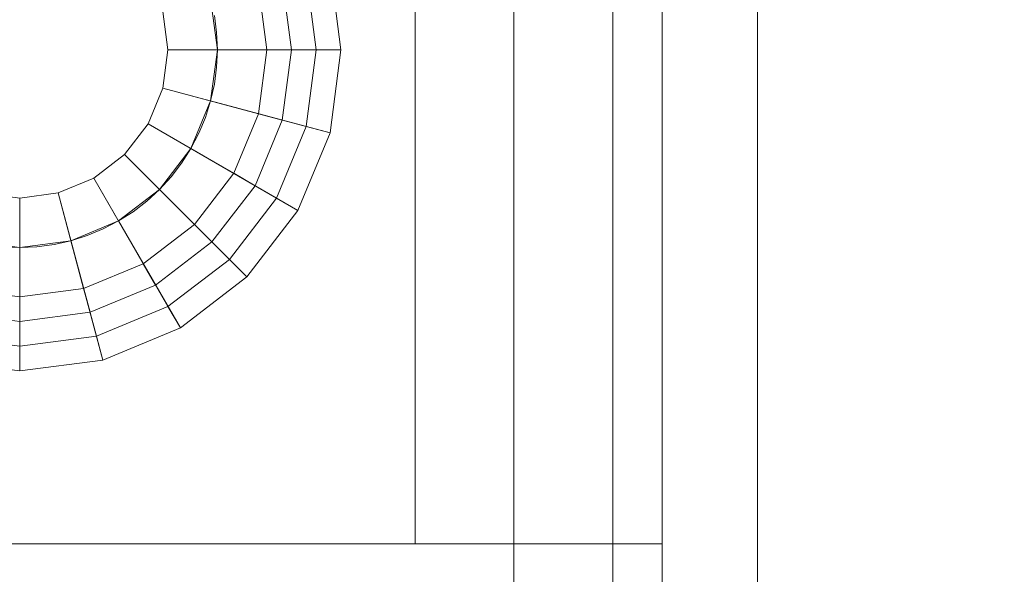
# Model space of a CAD drawing. Header units: inches. Extents: x -412 to -304, y -62 to 18.
# Tile 498 of 656: x -356.36 to -355.576, y -12.22 to -11.779. Entities that reach past the tile are written whole.
import ezdxf

# ---------------------------------------------------------------- set-up
doc = ezdxf.new("R2010")
doc.units = ezdxf.units.IN
doc.header["$LTSCALE"] = 32
doc.header["$MEASUREMENT"] = 0
doc.linetypes.add('Dash Style-1', pattern=[0.083328, 0.041656, -0.041672])
for name, color, linetype, lineweight in [('Black', 7, 'Continuous', 18), ('DashLineFill', 7, 'Dash Style-1', 13), ('Drawing', 7, 'Continuous', 18), ('Metal_HtAdjMech', 7, 'Continuous', 18), ('None', 7, 'Continuous', 18), ('SolidLine', 7, 'Continuous', 15), ('Wood_1-H', 7, 'Continuous', 13)]:
    doc.layers.add(name, color=color, linetype=linetype, lineweight=lineweight)

# ---------------------------------------------------------------- blocks, each defined once
blk = doc.blocks.new('Group-20')
at = {"layer": 'Black'}
for points in [[(-34.54794, 16.53613, 28.9791), (34.54794, 16.53613, 28.9791), (34.54794, -16.53613, 28.9791), (-34.54794, -16.53613, 28.9791)], [(-34.54794, 16.53613, 27.70079), (34.54794, 16.53613, 27.70079), (34.54794, -16.53613, 27.70079), (-34.54794, -16.53613, 27.70079)]]:
    blk.add_3dface(points, dxfattribs=at)
at = {"layer": 'Wood_1-H'}
for points in [[(-35.96494, 17.95313, 28.99879), (35.96494, 17.95313, 28.99879), (35.96494, -17.95313, 28.99879), (-35.96494, -17.95313, 28.99879)], [(-35.96494, 17.95313, 28.9791), (35.96494, 17.95313, 28.9791), (35.96494, -17.95313, 28.9791), (-35.96494, -17.95313, 28.9791)]]:
    blk.add_3dface(points, dxfattribs=at)
blk = doc.blocks.new('MpHtAdjTrough-1095 (3D)')
at = {"layer": 'Black'}
for points in [[(-17.3622, -4.05467, -1.5537), (17.3622, -4.05467, -1.5537), (17.3622, 2.5995, -3.97562), (-17.3622, 2.5995, -3.97562)], [(-17.3622, 2.59168, -4.03646), (17.3622, 2.59168, -4.03646), (17.3622, -4.07513, -1.60994), (-17.3622, -4.07513, -1.60994)]]:
    blk.add_3dface(points, dxfattribs=at)
blk = doc.blocks.new('MPHtAdjCenterBar (3D)')
at = {"layer": 'Metal_HtAdjMech'}
for points in [[(-17.61811, 2.81215, -1.55512), (17.61811, 2.81215, -1.55512), (17.61811, 2.30034, -1.55512), (-17.61811, 2.30034, -1.55512)], [(-17.61811, 2.30034, -1.39764), (17.61811, 2.30034, -1.39764), (17.61811, 2.81215, -1.39764), (-17.61811, 2.81215, -1.39764)], [(-12.22441, 2.30034, -0.15748), (-12.22441, 2.81215, -0.15748), (-17.61811, 2.81215, -0.15748), (-17.61811, 2.30034, -0.15748)], [(-12.22441, 2.81215, -0.31496), (-12.22441, 2.30034, -0.31496), (-17.61811, 2.30034, -0.31496), (-17.61811, 2.81215, -0.31496)], [(-17.61811, 2.30034, -1.55512), (17.61811, 2.30034, -1.55512), (17.61811, 2.30034, -1.39764), (-17.61811, 2.30034, -1.39764)], [(-12.22441, 2.30034, -0.31496), (-12.22441, 2.30034, -0.15748), (-17.61811, 2.30034, -0.15748), (-17.61811, 2.30034, -0.31496)]]:
    blk.add_3dface(points, dxfattribs=at)
blk = doc.blocks.new('TEK04-FrameB (3D)')
at = {"layer": 'Black'}
for points in [[(9.24479, -0.63864, 11.61417), (9.31102, -0.62992, 11.61417), (9.31102, -0.72835, 11.61417), (9.27026, -0.73371, 11.61417)], [(9.24479, -0.63864, 11.67323), (9.31102, -0.62992, 11.67323), (9.31102, -0.62992, 11.61417), (9.24479, -0.63864, 11.61417)], [(9.24989, -0.65766, 11.69291), (9.31102, -0.64961, 11.69291), (9.31102, -0.62992, 11.67323), (9.24479, -0.63864, 11.67323)], [(9.31102, -0.62992, 11.61417), (9.37726, -0.63864, 11.61417), (9.35178, -0.73371, 11.61417), (9.31102, -0.72835, 11.61417)], [(9.31102, -0.62992, 11.67323), (9.37726, -0.63864, 11.67323), (9.37726, -0.63864, 11.61417), (9.31102, -0.62992, 11.61417)], [(9.31102, -0.64961, 11.69291), (9.37216, -0.65766, 11.69291), (9.37726, -0.63864, 11.67323), (9.31102, -0.62992, 11.67323)], [(9.37726, -0.63864, 11.61417), (9.43898, -0.66421, 11.61417), (9.38976, -0.74944, 11.61417), (9.35178, -0.73371, 11.61417)], [(9.37216, -0.65766, 11.69291), (9.42913, -0.68125, 11.69291), (9.43898, -0.66421, 11.67323), (9.37726, -0.63864, 11.67323)], [(9.37726, -0.63864, 11.67323), (9.43898, -0.66421, 11.67323), (9.43898, -0.66421, 11.61417), (9.37726, -0.63864, 11.61417)], [(9.28045, -0.77174, 11.69291), (9.31102, -0.76772, 11.69291), (9.31102, -0.64961, 11.69291), (9.24989, -0.65766, 11.69291)], [(9.31102, -0.76772, 11.69291), (9.34159, -0.77174, 11.69291), (9.37216, -0.65766, 11.69291), (9.31102, -0.64961, 11.69291)], [(9.34159, -0.77174, 11.69291), (9.37008, -0.78354, 11.69291), (9.42913, -0.68125, 11.69291), (9.37216, -0.65766, 11.69291)], [(9.43898, -0.66421, 11.61417), (9.49198, -0.70487, 11.61417), (9.42238, -0.77447, 11.61417), (9.38976, -0.74944, 11.61417)], [(9.42913, -0.68125, 11.69291), (9.47806, -0.71879, 11.69291), (9.49198, -0.70487, 11.67323), (9.43898, -0.66421, 11.67323)], [(9.43898, -0.66421, 11.67323), (9.49198, -0.70487, 11.67323), (9.49198, -0.70487, 11.61417), (9.43898, -0.66421, 11.61417)], [(9.25498, -0.67667, 11.47638), (9.31102, -0.66929, 11.47638), (9.31102, -0.68898, 11.45669), (9.26007, -0.69568, 11.45669)], [(9.25498, -0.67667, 11.53543), (9.31102, -0.66929, 11.53543), (9.31102, -0.66929, 11.47638), (9.25498, -0.67667, 11.47638)], [(9.27026, -0.73371, 11.53543), (9.31102, -0.72835, 11.53543), (9.31102, -0.66929, 11.53543), (9.25498, -0.67667, 11.53543)], [(9.31102, -0.66929, 11.47638), (9.36707, -0.67667, 11.47638), (9.36197, -0.69568, 11.45669), (9.31102, -0.68898, 11.45669)], [(9.31102, -0.66929, 11.53543), (9.36707, -0.67667, 11.53543), (9.36707, -0.67667, 11.47638), (9.31102, -0.66929, 11.47638)], [(9.31102, -0.72835, 11.53543), (9.35178, -0.73371, 11.53543), (9.36707, -0.67667, 11.53543), (9.31102, -0.66929, 11.53543)], [(9.35178, -0.73371, 11.53543), (9.38976, -0.74944, 11.53543), (9.41929, -0.6983, 11.53543), (9.36707, -0.67667, 11.53543)], [(9.36707, -0.67667, 11.47638), (9.41929, -0.6983, 11.47638), (9.40945, -0.71535, 11.45669), (9.36197, -0.69568, 11.45669)], [(9.36707, -0.67667, 11.53543), (9.41929, -0.6983, 11.53543), (9.41929, -0.6983, 11.47638), (9.36707, -0.67667, 11.47638)], [(9.37008, -0.78354, 11.69291), (9.39454, -0.80231, 11.69291), (9.47806, -0.71879, 11.69291), (9.42913, -0.68125, 11.69291)], [(9.26007, -0.69568, 11.45669), (9.31102, -0.68898, 11.45669), (9.31102, -0.76772, 11.45669), (9.28045, -0.77174, 11.45669)], [(9.31102, -0.68898, 11.45669), (9.36197, -0.69568, 11.45669), (9.34159, -0.77174, 11.45669), (9.31102, -0.76772, 11.45669)], [(9.36197, -0.69568, 11.45669), (9.40945, -0.71535, 11.45669), (9.37008, -0.78354, 11.45669), (9.34159, -0.77174, 11.45669)], [(9.38976, -0.74944, 11.53543), (9.42238, -0.77447, 11.53543), (9.46414, -0.73271, 11.53543), (9.41929, -0.6983, 11.53543)], [(9.41929, -0.6983, 11.47638), (9.46414, -0.73271, 11.47638), (9.45022, -0.74663, 11.45669), (9.40945, -0.71535, 11.45669)], [(9.41929, -0.6983, 11.53543), (9.46414, -0.73271, 11.53543), (9.46414, -0.73271, 11.47638), (9.41929, -0.6983, 11.47638)], [(9.49198, -0.70487, 11.61417), (9.53264, -0.75787, 11.61417), (9.44741, -0.80709, 11.61417), (9.42238, -0.77447, 11.61417)], [(9.47806, -0.71879, 11.69291), (9.5156, -0.76772, 11.69291), (9.53264, -0.75787, 11.67323), (9.49198, -0.70487, 11.67323)], [(9.49198, -0.70487, 11.67323), (9.53264, -0.75787, 11.67323), (9.53264, -0.75787, 11.61417), (9.49198, -0.70487, 11.61417)], [(9.40945, -0.71535, 11.45669), (9.45022, -0.74663, 11.45669), (9.39454, -0.80231, 11.45669), (9.37008, -0.78354, 11.45669)], [(9.39454, -0.80231, 11.69291), (9.41331, -0.82677, 11.69291), (9.5156, -0.76772, 11.69291), (9.47806, -0.71879, 11.69291)], [(9.27026, -0.73371, 11.61417), (9.31102, -0.72835, 11.61417), (9.31102, -0.72835, 11.53543), (9.27026, -0.73371, 11.53543)], [(9.31102, -0.72835, 11.61417), (9.35178, -0.73371, 11.61417), (9.35178, -0.73371, 11.53543), (9.31102, -0.72835, 11.53543)], [(9.35178, -0.73371, 11.61417), (9.38976, -0.74944, 11.61417), (9.38976, -0.74944, 11.53543), (9.35178, -0.73371, 11.53543)], [(9.42238, -0.77447, 11.53543), (9.44741, -0.80709, 11.53543), (9.49855, -0.77756, 11.53543), (9.46414, -0.73271, 11.53543)], [(9.46414, -0.73271, 11.47638), (9.49855, -0.77756, 11.47638), (9.4815, -0.7874, 11.45669), (9.45022, -0.74663, 11.45669)], [(9.46414, -0.73271, 11.53543), (9.49855, -0.77756, 11.53543), (9.49855, -0.77756, 11.47638), (9.46414, -0.73271, 11.47638)], [(9.38976, -0.74944, 11.61417), (9.42238, -0.77447, 11.61417), (9.42238, -0.77447, 11.53543), (9.38976, -0.74944, 11.53543)], [(9.45022, -0.74663, 11.45669), (9.4815, -0.7874, 11.45669), (9.41331, -0.82677, 11.45669), (9.39454, -0.80231, 11.45669)], [(9.53264, -0.75787, 11.61417), (9.55821, -0.81959, 11.61417), (9.46314, -0.84507, 11.61417), (9.44741, -0.80709, 11.61417)], [(9.5156, -0.76772, 11.69291), (9.5392, -0.82469, 11.69291), (9.55821, -0.81959, 11.67323), (9.53264, -0.75787, 11.67323)], [(9.53264, -0.75787, 11.67323), (9.55821, -0.81959, 11.67323), (9.55821, -0.81959, 11.61417), (9.53264, -0.75787, 11.61417)], [(9.28045, -0.77174, 11.45669), (9.31102, -0.76772, 11.45669), (9.31102, -0.76772, 11.69291), (9.28045, -0.77174, 11.69291)], [(9.31102, -0.76772, 11.45669), (9.34159, -0.77174, 11.45669), (9.34159, -0.77174, 11.69291), (9.31102, -0.76772, 11.69291)], [(9.41331, -0.82677, 11.69291), (9.42511, -0.85526, 11.69291), (9.5392, -0.82469, 11.69291), (9.5156, -0.76772, 11.69291)], [(9.34159, -0.77174, 11.45669), (9.37008, -0.78354, 11.45669), (9.37008, -0.78354, 11.69291), (9.34159, -0.77174, 11.69291)], [(9.42238, -0.77447, 11.61417), (9.44741, -0.80709, 11.61417), (9.44741, -0.80709, 11.53543), (9.42238, -0.77447, 11.53543)], [(9.37008, -0.78354, 11.45669), (9.39454, -0.80231, 11.45669), (9.39454, -0.80231, 11.69291), (9.37008, -0.78354, 11.69291)], [(9.44741, -0.80709, 11.53543), (9.46314, -0.84507, 11.53543), (9.52018, -0.82978, 11.53543), (9.49855, -0.77756, 11.53543)], [(9.49855, -0.77756, 11.47638), (9.52018, -0.82978, 11.47638), (9.50117, -0.83488, 11.45669), (9.4815, -0.7874, 11.45669)], [(9.49855, -0.77756, 11.53543), (9.52018, -0.82978, 11.53543), (9.52018, -0.82978, 11.47638), (9.49855, -0.77756, 11.47638)], [(9.4815, -0.7874, 11.45669), (9.50117, -0.83488, 11.45669), (9.42511, -0.85526, 11.45669), (9.41331, -0.82677, 11.45669)], [(9.39454, -0.80231, 11.45669), (9.41331, -0.82677, 11.45669), (9.41331, -0.82677, 11.69291), (9.39454, -0.80231, 11.69291)], [(9.44741, -0.80709, 11.61417), (9.46314, -0.84507, 11.61417), (9.46314, -0.84507, 11.53543), (9.44741, -0.80709, 11.53543)], [(9.55821, -0.81959, 11.61417), (9.56693, -0.88583, 11.61417), (9.4685, -0.88583, 11.61417), (9.46314, -0.84507, 11.61417)], [(9.5392, -0.82469, 11.69291), (9.54724, -0.88583, 11.69291), (9.56693, -0.88583, 11.67323), (9.55821, -0.81959, 11.67323)], [(9.55821, -0.81959, 11.67323), (9.56693, -0.88583, 11.67323), (9.56693, -0.88583, 11.61417), (9.55821, -0.81959, 11.61417)], [(9.41331, -0.82677, 11.45669), (9.42511, -0.85526, 11.45669), (9.42511, -0.85526, 11.69291), (9.41331, -0.82677, 11.69291)], [(9.42511, -0.85526, 11.69291), (9.42913, -0.88583, 11.69291), (9.54724, -0.88583, 11.69291), (9.5392, -0.82469, 11.69291)], [(9.46314, -0.84507, 11.53543), (9.4685, -0.88583, 11.53543), (9.52756, -0.88583, 11.53543), (9.52018, -0.82978, 11.53543)], [(9.52018, -0.82978, 11.47638), (9.52756, -0.88583, 11.47638), (9.50787, -0.88583, 11.45669), (9.50117, -0.83488, 11.45669)], [(9.52018, -0.82978, 11.53543), (9.52756, -0.88583, 11.53543), (9.52756, -0.88583, 11.47638), (9.52018, -0.82978, 11.47638)], [(9.50117, -0.83488, 11.45669), (9.50787, -0.88583, 11.45669), (9.42913, -0.88583, 11.45669), (9.42511, -0.85526, 11.45669)], [(9.46314, -0.84507, 11.61417), (9.4685, -0.88583, 11.61417), (9.4685, -0.88583, 11.53543), (9.46314, -0.84507, 11.53543)], [(9.42511, -0.85526, 11.45669), (9.42913, -0.88583, 11.45669), (9.42913, -0.88583, 11.69291), (9.42511, -0.85526, 11.69291)], [(9.50787, -0.88583, 11.45669), (9.50117, -0.93678, 11.45669), (9.42511, -0.9164, 11.45669), (9.42913, -0.88583, 11.45669)], [(9.42913, -0.88583, 11.69291), (9.42511, -0.9164, 11.69291), (9.5392, -0.94697, 11.69291), (9.54724, -0.88583, 11.69291)], [(9.42913, -0.88583, 11.45669), (9.42511, -0.9164, 11.45669), (9.42511, -0.9164, 11.69291), (9.42913, -0.88583, 11.69291)], [(9.4685, -0.88583, 11.53543), (9.46314, -0.92659, 11.53543), (9.52018, -0.94187, 11.53543), (9.52756, -0.88583, 11.53543)], [(9.4685, -0.88583, 11.61417), (9.46314, -0.92659, 11.61417), (9.46314, -0.92659, 11.53543), (9.4685, -0.88583, 11.53543)], [(9.56693, -0.88583, 11.61417), (9.55821, -0.95206, 11.61417), (9.46314, -0.92659, 11.61417), (9.4685, -0.88583, 11.61417)], [(9.52756, -0.88583, 11.47638), (9.52018, -0.94187, 11.47638), (9.50117, -0.93678, 11.45669), (9.50787, -0.88583, 11.45669)], [(9.52756, -0.88583, 11.53543), (9.52018, -0.94187, 11.53543), (9.52018, -0.94187, 11.47638), (9.52756, -0.88583, 11.47638)], [(9.54724, -0.88583, 11.69291), (9.5392, -0.94697, 11.69291), (9.55821, -0.95206, 11.67323), (9.56693, -0.88583, 11.67323)], [(9.56693, -0.88583, 11.67323), (9.55821, -0.95206, 11.67323), (9.55821, -0.95206, 11.61417), (9.56693, -0.88583, 11.61417)]]:
    blk.add_3dface(points, dxfattribs=at)
at = {"layer": 'Metal_HtAdjMech'}
for points, invisible_edges in [([(9.25197, -0.37402, 10.03937), (2.25393, -0.10556, 10.03937), (2.26279, -0.09744, 10.03937), (20.57087, 0.37402, 10.03937)], 13), ([(20.57087, -0.37402, 10.11811), (20.57087, 0.37402, 10.11811), (2.30315, 0, 10.11811), (2.30263, -0.01201, 10.11811)], 10), ([(20.17717, 0.37402, 11.61417), (8.57283, 0.37402, 11.61417), (8.57283, -0.37402, 11.61417), (8.91732, -0.37402, 11.61417)], 8), ([(20.17717, 0.37402, 11.61417), (8.91732, -0.37402, 11.61417), (9.70472, -0.37402, 11.61417)], 11), ([(20.57087, 0.37402, 10.03937), (20.57087, -0.37402, 10.03937), (9.25197, -0.37402, 10.03937)], 8), ([(9.70472, -0.37402, 11.61417), (18.95669, -0.37402, 11.61417), (20.17717, 0.37402, 11.61417)], 10), ([(2.30263, -0.01201, 10.11811), (2.30106, -0.02393, 10.11811), (20.57087, -0.37402, 10.11811)], 10), ([(20.57087, -0.37402, 10.11811), (2.30106, -0.02393, 10.11811), (2.29845, -0.03566, 10.11811)], 9), ([(20.57087, -0.37402, 10.11811), (2.29845, -0.03566, 10.11811), (2.29484, -0.04713, 10.11811)], 9), ([(2.29484, -0.04713, 10.11811), (2.29024, -0.05823, 10.11811), (20.57087, -0.37402, 10.11811)], 10), ([(2.29024, -0.05823, 10.11811), (2.28469, -0.0689, 10.11811), (20.57087, -0.37402, 10.11811)], 10), ([(2.28469, -0.0689, 10.11811), (2.27823, -0.07904, 10.11811), (20.57087, -0.37402, 10.11811)], 10), ([(20.57087, -0.37402, 10.11811), (2.27823, -0.07904, 10.11811), (2.27091, -0.08857, 10.11811)], 9), ([(2.27091, -0.08857, 10.11811), (2.26279, -0.09744, 10.11811), (20.57087, -0.37402, 10.11811)], 10), ([(2.26279, -0.09744, 10.11811), (2.25393, -0.10556, 10.11811), (20.57087, -0.37402, 10.11811)], 10), ([(20.57087, -0.37402, 10.11811), (2.25393, -0.10556, 10.11811), (2.24439, -0.11288, 10.11811)], 9), ([(20.57087, -0.37402, 10.11811), (2.24439, -0.11288, 10.11811), (2.23425, -0.11933, 10.11811)], 9), ([(20.57087, -0.37402, 10.11811), (2.22359, -0.12488, 10.11811), (2.21248, -0.12949, 10.11811)], 9), ([(2.23425, -0.11933, 10.11811), (2.22359, -0.12488, 10.11811), (20.57087, -0.37402, 10.11811)], 10), ([(20.57087, -0.37402, 10.11811), (2.20102, -0.1331, 10.11811), (2.18928, -0.1357, 10.11811)], 9), ([(2.21248, -0.12949, 10.11811), (2.20102, -0.1331, 10.11811), (20.57087, -0.37402, 10.11811)], 10), ([(2.17736, -0.13727, 10.11811), (0, -0.37402, 10.11811), (20.57087, -0.37402, 10.11811)], 9), ([(20.57087, -0.37402, 10.11811), (2.18928, -0.1357, 10.11811), (2.17736, -0.13727, 10.11811)], 9), ([(0, -0.37745, 10.11826), (20.57087, -0.37745, 10.11826), (20.57087, -0.37402, 10.11811), (0, -0.37402, 10.11811)], 1), ([(20.57087, -0.37745, 11.53528), (8.57283, -0.37745, 11.53528), (8.57283, -0.37402, 11.53543), (20.17717, -0.37402, 11.53543)], 9), ([(9.70472, -0.37402, 11.61417), (8.91732, -0.37402, 11.61417), (9.2973, -0.72895, 11.61417), (9.31102, -0.72835, 11.61417)], 11), ([(8.91732, -0.37402, 11.61417), (9.28368, -0.73074, 11.61417), (9.2973, -0.72895, 11.61417)], 9), ([(9.25197, -0.37402, 10.03937), (20.57087, -0.37402, 10.03937), (20.57087, -0.38431, 10.03982), (9.25197, -0.38431, 10.03982)], 4), ([(9.31102, -0.72835, 11.61417), (9.32475, -0.72895, 11.61417), (9.70472, -0.37402, 11.61417)], 10), ([(9.70472, -0.37402, 11.61417), (9.32475, -0.72895, 11.61417), (9.33837, -0.73074, 11.61417)], 9), ([(9.33837, -0.73074, 11.61417), (9.35178, -0.73371, 11.61417), (9.70472, -0.37402, 11.61417)], 10), ([(9.70472, -0.37402, 11.61417), (9.35178, -0.73371, 11.61417), (9.36489, -0.73784, 11.61417)], 9), ([(9.70472, -0.37402, 11.61417), (9.36489, -0.73784, 11.61417), (9.37758, -0.7431, 11.61417)], 9), ([(9.70472, -0.37402, 11.61417), (9.37758, -0.7431, 11.61417), (9.38976, -0.74944, 11.61417)], 9), ([(9.38976, -0.74944, 11.61417), (9.40135, -0.75683, 11.61417), (9.70472, -0.37402, 11.61417)], 10), ([(9.70472, -0.37402, 11.61417), (9.40135, -0.75683, 11.61417), (9.41225, -0.76519, 11.61417)], 9), ([(9.41225, -0.76519, 11.61417), (9.42238, -0.77447, 11.61417), (9.70472, -0.37402, 11.61417)], 10), ([(9.42238, -0.77447, 11.61417), (9.43166, -0.7846, 11.61417), (9.70472, -0.37402, 11.61417)], 10), ([(9.70472, -0.37402, 11.61417), (9.43166, -0.7846, 11.61417), (9.44002, -0.7955, 11.61417)], 9), ([(9.44002, -0.7955, 11.61417), (9.44741, -0.80709, 11.61417), (9.70472, -0.37402, 11.61417)], 10), ([(9.44741, -0.80709, 11.61417), (9.45375, -0.81927, 11.61417), (9.70472, -0.37402, 11.61417)], 10), ([(9.70472, -0.37402, 11.61417), (9.45375, -0.81927, 11.61417), (9.45901, -0.83197, 11.61417)], 9), ([(9.70472, -0.37402, 11.61417), (9.45901, -0.83197, 11.61417), (9.46314, -0.84507, 11.61417)], 9), ([(9.46314, -0.84507, 11.61417), (9.46611, -0.85848, 11.61417), (9.70472, -0.37402, 11.61417)], 10), ([(9.46611, -0.85848, 11.61417), (9.4679, -0.8721, 11.61417), (9.70472, -0.37402, 11.61417)], 10), ([(9.70472, -1.27953, 11.61417), (9.70472, -0.37402, 11.61417), (9.4685, -0.88583, 11.61417), (9.4679, -0.89955, 11.61417)], 10), ([(9.4679, -0.8721, 11.61417), (9.4685, -0.88583, 11.61417), (9.70472, -0.37402, 11.61417)], 10), ([(9.70472, -0.38431, 11.61372), (9.70472, -0.37402, 11.61417), (9.70472, -1.27953, 11.61417)], 8), ([(9.70472, -0.38431, 11.61372), (18.95669, -0.38431, 11.61372), (18.95669, -0.37402, 11.61417), (9.70472, -0.37402, 11.61417)], 1), ([(0, -0.38085, 10.11871), (20.57087, -0.38085, 10.11871), (20.57087, -0.37745, 10.11826), (0, -0.37745, 10.11826)], 5), ([(0, -0.38421, 10.11945), (20.57087, -0.38421, 10.11945), (20.57087, -0.38085, 10.11871), (0, -0.38085, 10.11871)], 5), ([(0, -0.38748, 10.12048), (20.57087, -0.38748, 10.12048), (20.57087, -0.38421, 10.11945), (0, -0.38421, 10.11945)], 5), ([(8.57283, -0.37745, 11.53528), (20.57087, -0.37745, 11.53528), (20.57087, -0.38085, 11.53483), (8.57283, -0.38085, 11.53483)], 5), ([(8.57283, -0.38085, 11.53483), (20.57087, -0.38085, 11.53483), (20.57087, -0.38421, 11.53409), (8.57283, -0.38421, 11.53409)], 5), ([(8.57283, -0.38421, 11.53409), (20.57087, -0.38421, 11.53409), (20.57087, -0.38748, 11.53306), (8.57283, -0.38748, 11.53306)], 5), ([(9.25197, -0.38431, 10.03982), (20.57087, -0.38431, 10.03982), (20.57087, -0.39453, 10.04116), (9.25197, -0.39453, 10.04116)], 5), ([(9.70472, -0.39453, 11.61238), (9.70472, -0.38431, 11.61372), (9.70472, -1.27953, 11.61417)], 10), ([(9.70472, -0.39453, 11.61238), (18.95669, -0.39453, 11.61238), (18.95669, -0.38431, 11.61372), (9.70472, -0.38431, 11.61372)], 5), ([(0, -0.39065, 10.1218), (20.57087, -0.39065, 10.1218), (20.57087, -0.38748, 10.12048), (0, -0.38748, 10.12048)], 5), ([(0, -0.3937, 10.12338), (20.57087, -0.3937, 10.12338), (20.57087, -0.39065, 10.1218), (0, -0.39065, 10.1218)], 5), ([(8.57283, -0.38748, 11.53306), (20.57087, -0.38748, 11.53306), (20.57087, -0.39065, 11.53174), (8.57283, -0.39065, 11.53174)], 5), ([(8.57283, -0.39065, 11.53174), (20.57087, -0.39065, 11.53174), (20.57087, -0.3937, 11.53016), (8.57283, -0.3937, 11.53016)], 5), ([(0, -0.3966, 10.12523), (20.57087, -0.3966, 10.12523), (20.57087, -0.3937, 10.12338), (0, -0.3937, 10.12338)], 5), ([(0, -0.39932, 10.12732), (20.57087, -0.39932, 10.12732), (20.57087, -0.3966, 10.12523), (0, -0.3966, 10.12523)], 5), ([(0, -0.40185, 10.12964), (20.57087, -0.40185, 10.12964), (20.57087, -0.39932, 10.12732), (0, -0.39932, 10.12732)], 5), ([(8.57283, -0.3937, 11.53016), (20.57087, -0.3937, 11.53016), (20.57087, -0.3966, 11.52831), (8.57283, -0.3966, 11.52831)], 5), ([(8.57283, -0.3966, 11.52831), (20.57087, -0.3966, 11.52831), (20.57087, -0.39932, 11.52622), (8.57283, -0.39932, 11.52622)], 5), ([(8.57283, -0.39932, 11.52622), (20.57087, -0.39932, 11.52622), (20.57087, -0.40185, 11.5239), (8.57283, -0.40185, 11.5239)], 5), ([(9.25197, -0.39453, 10.04116), (20.57087, -0.39453, 10.04116), (20.57087, -0.40458, 10.04339), (9.25197, -0.40458, 10.04339)], 5), ([(9.70472, -0.40458, 11.61015), (9.70472, -0.39453, 11.61238), (9.70472, -1.27953, 11.61417)], 10), ([(9.70472, -0.40458, 11.61015), (18.95669, -0.40458, 11.61015), (18.95669, -0.39453, 11.61238), (9.70472, -0.39453, 11.61238)], 5), ([(0, -0.40417, 10.13217), (20.57087, -0.40417, 10.13217), (20.57087, -0.40185, 10.12964), (0, -0.40185, 10.12964)], 5), ([(0, -0.40627, 10.1349), (20.57087, -0.40627, 10.1349), (20.57087, -0.40417, 10.13217), (0, -0.40417, 10.13217)], 5), ([(0, -0.40811, 10.1378), (20.57087, -0.40811, 10.1378), (20.57087, -0.40627, 10.1349), (0, -0.40627, 10.1349)], 5), ([(8.57283, -0.40185, 11.5239), (20.57087, -0.40185, 11.5239), (20.57087, -0.40417, 11.52137), (8.57283, -0.40417, 11.52137)], 5), ([(8.57283, -0.40417, 11.52137), (20.57087, -0.40417, 11.52137), (20.57087, -0.40627, 11.51864), (8.57283, -0.40627, 11.51864)], 5), ([(8.57283, -0.40627, 11.51864), (20.57087, -0.40627, 11.51864), (20.57087, -0.40811, 11.51575), (8.57283, -0.40811, 11.51575)], 5), ([(9.25197, -0.40458, 10.04339), (20.57087, -0.40458, 10.04339), (20.57087, -0.41441, 10.04649), (9.25197, -0.41441, 10.04649)], 5), ([(9.70472, -1.27953, 11.61417), (9.70472, -0.41441, 11.60705), (9.70472, -0.40458, 11.61015)], 9), ([(9.70472, -0.41441, 11.60705), (18.95669, -0.41441, 11.60705), (18.95669, -0.40458, 11.61015), (9.70472, -0.40458, 11.61015)], 5), ([(0, -0.4097, 10.14084), (20.57087, -0.4097, 10.14084), (20.57087, -0.40811, 10.1378), (0, -0.40811, 10.1378)], 5), ([(0, -0.41101, 10.14401), (20.57087, -0.41101, 10.14401), (20.57087, -0.4097, 10.14084), (0, -0.4097, 10.14084)], 5), ([(0, -0.41204, 10.14729), (20.57087, -0.41204, 10.14729), (20.57087, -0.41101, 10.14401), (0, -0.41101, 10.14401)], 5), ([(0, -0.41279, 10.15064), (20.57087, -0.41279, 10.15064), (20.57087, -0.41204, 10.14729), (0, -0.41204, 10.14729)], 5), ([(0, -0.41324, 10.15405), (20.57087, -0.41324, 10.15405), (20.57087, -0.41279, 10.15064), (0, -0.41279, 10.15064)], 5), ([(20.57087, -0.41324, 10.15405), (0, -0.41324, 10.15405), (7.81988, -0.41339, 10.15748), (12.99705, -0.41339, 10.15748)], 11), ([(8.66914, -0.41339, 10.91502), (7.81988, -0.41339, 10.95965), (12.99705, -0.41339, 10.95965)], 11), ([(12.99705, -0.41339, 10.15748), (7.81988, -0.41339, 10.15748), (8.6768, -0.41339, 10.73953), (8.68434, -0.41339, 10.74121)], 10), ([(12.99705, -0.41339, 11.33858), (7.81988, -0.41339, 11.33858), (8.3622, -0.41339, 11.3937), (8.57283, -0.41339, 11.3937)], 11), ([(7.81988, -0.41339, 11.33858), (12.99705, -0.41339, 11.33858), (12.99705, -0.41339, 10.95965), (7.81988, -0.41339, 10.95965)], 15), ([(8.57283, -0.40811, 11.51575), (20.57087, -0.40811, 11.51575), (20.57087, -0.4097, 11.5127), (8.57283, -0.4097, 11.5127)], 5), ([(8.57283, -0.4097, 11.5127), (20.57087, -0.4097, 11.5127), (20.57087, -0.41101, 11.50953), (8.57283, -0.41101, 11.50953)], 5), ([(8.57283, -0.41101, 11.50953), (20.57087, -0.41101, 11.50953), (20.57087, -0.41204, 11.50625), (8.57283, -0.41204, 11.50625)], 5), ([(8.57283, -0.41204, 11.50625), (20.57087, -0.41204, 11.50625), (20.57087, -0.41279, 11.5029), (8.57283, -0.41279, 11.5029)], 5), ([(8.57283, -0.41279, 11.5029), (20.57087, -0.41279, 11.5029), (20.57087, -0.41324, 11.49949), (8.57283, -0.41324, 11.49949)], 5), ([(8.57283, -0.41324, 11.49949), (20.57087, -0.41324, 11.49949), (18.0561, -0.41339, 11.49606), (12.99705, -0.41339, 11.49606)], 11), ([(12.99705, -0.41339, 11.49606), (8.57283, -0.41339, 11.49606), (8.57283, -0.41324, 11.49949)], 8), ([(8.57283, -0.41339, 11.3937), (8.57283, -0.41339, 11.49606), (12.99705, -0.41339, 11.49606), (12.99705, -0.41339, 11.33858)], 12), ([(12.99705, -0.41339, 10.95965), (8.6768, -0.41339, 10.91401), (8.66914, -0.41339, 10.91502)], 9), ([(8.68434, -0.41339, 10.91234), (8.6768, -0.41339, 10.91401), (12.99705, -0.41339, 10.95965)], 10), ([(12.99705, -0.41339, 10.95965), (8.69171, -0.41339, 10.91001), (8.68434, -0.41339, 10.91234)], 9), ([(8.68434, -0.41339, 10.74121), (8.69171, -0.41339, 10.74353), (12.99705, -0.41339, 10.15748)], 10), ([(8.69885, -0.41339, 10.90705), (8.69171, -0.41339, 10.91001), (12.99705, -0.41339, 10.95965)], 10), ([(12.99705, -0.41339, 10.15748), (8.69171, -0.41339, 10.74353), (8.69885, -0.41339, 10.74649)], 9), ([(12.99705, -0.41339, 10.95965), (8.70571, -0.41339, 10.90349), (8.69885, -0.41339, 10.90705)], 9), ([(8.69885, -0.41339, 10.74649), (8.70571, -0.41339, 10.75006), (12.99705, -0.41339, 10.15748)], 10), ([(12.99705, -0.41339, 10.95965), (8.71223, -0.41339, 10.89933), (8.70571, -0.41339, 10.90349)], 9), ([(8.70571, -0.41339, 10.75006), (8.71223, -0.41339, 10.75421), (12.99705, -0.41339, 10.15748)], 10), ([(8.71836, -0.41339, 10.89463), (8.71223, -0.41339, 10.89933), (12.99705, -0.41339, 10.95965)], 10), ([(12.99705, -0.41339, 10.15748), (8.71223, -0.41339, 10.75421), (8.71836, -0.41339, 10.75891)], 9), ([(12.99705, -0.41339, 10.95965), (8.72405, -0.41339, 10.88941), (8.71836, -0.41339, 10.89463)], 9), ([(8.71836, -0.41339, 10.75891), (8.72405, -0.41339, 10.76413), (12.99705, -0.41339, 10.15748)], 10), ([(8.72928, -0.41339, 10.88371), (8.72405, -0.41339, 10.88941), (12.99705, -0.41339, 10.95965)], 10), ([(12.99705, -0.41339, 10.15748), (8.72405, -0.41339, 10.76413), (8.72928, -0.41339, 10.76983)], 9), ([(12.99705, -0.41339, 10.95965), (8.73398, -0.41339, 10.87758), (8.72928, -0.41339, 10.88371)], 9), ([(8.72928, -0.41339, 10.76983), (8.73398, -0.41339, 10.77596), (12.99705, -0.41339, 10.15748)], 10), ([(8.73813, -0.41339, 10.87106), (8.73398, -0.41339, 10.87758), (12.99705, -0.41339, 10.95965)], 10), ([(12.99705, -0.41339, 10.15748), (8.73398, -0.41339, 10.77596), (8.73813, -0.41339, 10.78248)], 9), ([(12.99705, -0.41339, 10.95965), (8.7417, -0.41339, 10.86421), (8.73813, -0.41339, 10.87106)], 9), ([(8.73813, -0.41339, 10.78248), (8.7417, -0.41339, 10.78933), (12.99705, -0.41339, 10.15748)], 10), ([(8.74466, -0.41339, 10.85707), (8.7417, -0.41339, 10.86421), (12.99705, -0.41339, 10.95965)], 10), ([(8.7417, -0.41339, 10.78933), (8.74466, -0.41339, 10.79647), (12.99705, -0.41339, 10.15748)], 10), ([(8.74698, -0.41339, 10.8497), (8.74466, -0.41339, 10.85707), (12.99705, -0.41339, 10.95965)], 10), ([(12.99705, -0.41339, 10.95965), (12.99705, -0.41339, 10.15748), (8.74466, -0.41339, 10.79647), (8.74698, -0.41339, 10.80384)], 11), ([(12.99705, -0.41339, 10.95965), (8.74865, -0.41339, 10.84215), (8.74698, -0.41339, 10.8497)], 9), ([(8.74698, -0.41339, 10.80384), (8.74865, -0.41339, 10.81139), (12.99705, -0.41339, 10.95965)], 10), ([(12.99705, -0.41339, 10.95965), (8.74865, -0.41339, 10.81139), (8.74966, -0.41339, 10.81905)], 9), ([(8.74966, -0.41339, 10.83449), (8.74865, -0.41339, 10.84215), (12.99705, -0.41339, 10.95965)], 10), ([(12.99705, -0.41339, 10.95965), (8.74966, -0.41339, 10.81905), (8.75, -0.41339, 10.82677)], 9), ([(8.75, -0.41339, 10.82677), (8.74966, -0.41339, 10.83449), (12.99705, -0.41339, 10.95965)], 10), ([(9.25197, -0.41441, 10.04649), (20.57087, -0.41441, 10.04649), (20.57087, -0.42393, 10.05044), (9.25197, -0.42393, 10.05044)], 5), ([(9.70472, -0.42393, 11.60311), (9.70472, -0.41441, 11.60705), (9.70472, -1.27953, 11.61417)], 10), ([(9.70472, -0.42393, 11.60311), (18.95669, -0.42393, 11.60311), (18.95669, -0.41441, 11.60705), (9.70472, -0.41441, 11.60705)], 5), ([(9.25197, -0.42393, 10.05044), (20.57087, -0.42393, 10.05044), (20.57087, -0.43307, 10.05519), (9.25197, -0.43307, 10.05519)], 5), ([(9.70472, -1.27953, 11.61417), (9.70472, -1.27953, 11.53543), (9.70472, -0.57087, 11.53543), (9.70472, -0.42393, 11.60311)], 12), ([(9.70472, -0.43307, 11.59835), (9.70472, -0.42393, 11.60311), (9.70472, -0.57087, 11.53543)], 10), ([(9.70472, -0.43307, 11.59835), (18.95669, -0.43307, 11.59835), (18.95669, -0.42393, 11.60311), (9.70472, -0.42393, 11.60311)], 5), ([(9.25197, -0.43307, 10.05519), (20.57087, -0.43307, 10.05519), (20.57087, -0.44176, 10.06073), (9.25197, -0.44176, 10.06073)], 5), ([(9.70472, -0.57087, 11.53543), (9.70472, -0.44176, 11.59281), (9.70472, -0.43307, 11.59835)], 9), ([(9.70472, -0.44176, 11.59281), (18.95669, -0.44176, 11.59281), (18.95669, -0.43307, 11.59835), (9.70472, -0.43307, 11.59835)], 5), ([(9.25197, -0.44176, 10.06073), (20.57087, -0.44176, 10.06073), (20.57087, -0.44994, 10.067), (9.25197, -0.44994, 10.067)], 5), ([(9.70472, -0.44994, 11.58654), (9.70472, -0.44176, 11.59281), (9.70472, -0.57087, 11.53543)], 10), ([(9.70472, -0.44994, 11.58654), (18.95669, -0.44994, 11.58654), (18.95669, -0.44176, 11.59281), (9.70472, -0.44176, 11.59281)], 5), ([(9.25197, -0.44994, 10.067), (20.57087, -0.44994, 10.067), (20.57087, -0.45753, 10.07396), (9.25197, -0.45753, 10.07396)], 5), ([(9.70472, -0.45753, 11.57958), (9.70472, -0.44994, 11.58654), (9.70472, -0.57087, 11.53543)], 10), ([(9.70472, -0.45753, 11.57958), (18.95669, -0.45753, 11.57958), (18.95669, -0.44994, 11.58654), (9.70472, -0.44994, 11.58654)], 5), ([(9.25197, -0.45753, 10.07396), (20.57087, -0.45753, 10.07396), (20.57087, -0.46449, 10.08156), (9.25197, -0.46449, 10.08156)], 5), ([(9.70472, -0.57087, 11.53543), (9.70472, -0.46449, 11.57198), (9.70472, -0.45753, 11.57958)], 9), ([(9.70472, -0.46449, 11.57198), (18.95669, -0.46449, 11.57198), (18.95669, -0.45753, 11.57958), (9.70472, -0.45753, 11.57958)], 5), ([(9.25197, -0.46449, 10.08156), (20.57087, -0.46449, 10.08156), (20.57087, -0.47077, 10.08974), (9.25197, -0.47077, 10.08974)], 5), ([(9.70472, -0.47077, 11.56381), (9.70472, -0.46449, 11.57198), (9.70472, -0.57087, 11.53543)], 10), ([(9.70472, -0.47077, 11.56381), (18.95669, -0.47077, 11.56381), (18.95669, -0.46449, 11.57198), (9.70472, -0.46449, 11.57198)], 5), ([(9.25197, -0.47077, 10.08974), (20.57087, -0.47077, 10.08974), (20.57087, -0.4763, 10.09843), (9.25197, -0.4763, 10.09843)], 5), ([(9.25197, -0.4763, 10.09843), (20.57087, -0.4763, 10.09843), (20.57087, -0.48106, 10.10756), (9.25197, -0.48106, 10.10756)], 5), ([(9.70472, -0.57087, 11.53543), (9.70472, -0.4763, 11.55512), (9.70472, -0.47077, 11.56381)], 9), ([(9.70472, -0.4763, 11.55512), (18.95669, -0.4763, 11.55512), (18.95669, -0.47077, 11.56381), (9.70472, -0.47077, 11.56381)], 5), ([(9.70472, -0.48106, 11.54598), (9.70472, -0.4763, 11.55512), (9.70472, -0.57087, 11.53543)], 10), ([(9.70472, -0.48106, 11.54598), (18.95669, -0.48106, 11.54598), (18.95669, -0.4763, 11.55512), (9.70472, -0.4763, 11.55512)], 5), ([(9.25197, -0.48106, 10.10756), (20.57087, -0.48106, 10.10756), (20.57087, -0.485, 10.11708), (9.25197, -0.485, 10.11708)], 5), ([(9.25197, -0.485, 10.11708), (20.57087, -0.485, 10.11708), (20.57087, -0.4881, 10.12691), (9.25197, -0.4881, 10.12691)], 5), ([(9.70472, -0.57087, 11.53543), (9.70472, -0.485, 11.53646), (9.70472, -0.48106, 11.54598)], 9), ([(9.70472, -0.485, 11.53646), (18.95669, -0.485, 11.53646), (18.95669, -0.48106, 11.54598), (9.70472, -0.48106, 11.54598)], 5), ([(9.70472, -0.4881, 11.52663), (9.70472, -0.485, 11.53646), (9.70472, -0.57087, 11.53543)], 10), ([(9.70472, -0.4881, 11.52663), (18.95669, -0.4881, 11.52663), (18.95669, -0.485, 11.53646), (9.70472, -0.485, 11.53646)], 5), ([(7.81988, -0.49213, 10.95965), (12.99705, -0.49213, 10.95965), (12.99705, -0.49213, 11.33858), (9.70472, -0.49213, 11.33858)], 15), ([(9.70472, -0.49213, 11.33858), (8.91732, -0.49213, 11.33858), (7.81988, -0.49213, 10.95965)], 10), ([(8.66142, -0.49213, 10.91535), (12.99705, -0.49213, 10.95965), (7.81988, -0.49213, 10.95965)], 11), ([(12.99705, -0.49213, 10.95965), (8.66142, -0.49213, 10.91535), (8.66914, -0.49213, 10.91502)], 9), ([(8.66914, -0.49213, 10.91502), (8.6768, -0.49213, 10.91401), (12.99705, -0.49213, 10.95965)], 10), ([(12.99705, -0.49213, 10.95965), (8.6768, -0.49213, 10.91401), (8.68434, -0.49213, 10.91234)], 9), ([(8.68434, -0.49213, 10.91234), (8.69171, -0.49213, 10.91001), (12.99705, -0.49213, 10.95965)], 10), ([(12.99705, -0.49213, 10.95965), (8.69171, -0.49213, 10.91001), (8.69885, -0.49213, 10.90705)], 9), ([(8.69885, -0.49213, 10.90705), (8.70571, -0.49213, 10.90349), (12.99705, -0.49213, 10.95965)], 10), ([(8.70571, -0.49213, 10.90349), (8.71223, -0.49213, 10.89933), (12.99705, -0.49213, 10.95965)], 10), ([(12.99705, -0.49213, 10.95965), (8.71223, -0.49213, 10.89933), (8.71836, -0.49213, 10.89463)], 9), ([(8.71836, -0.49213, 10.89463), (9.25197, -0.49213, 10.45242), (12.99705, -0.49213, 10.95965)], 11), ([(9.25197, -0.4881, 10.12691), (20.57087, -0.4881, 10.12691), (20.57087, -0.49033, 10.13697), (9.25197, -0.49033, 10.13697)], 5), ([(9.25197, -0.49033, 10.13697), (20.57087, -0.49033, 10.13697), (20.57087, -0.49168, 10.14719), (9.25197, -0.49168, 10.14719)], 5), ([(12.99705, -0.49213, 10.15748), (9.25197, -0.49213, 10.15748), (9.25197, -0.49168, 10.14719), (20.57087, -0.49168, 10.14719)], 12), ([(9.25197, -0.49213, 10.45242), (9.25197, -0.49213, 10.15748), (12.99705, -0.49213, 10.15748), (12.99705, -0.49213, 10.95965)], 12), ([(9.70472, -0.57087, 11.53543), (9.70472, -0.49033, 11.51657), (9.70472, -0.4881, 11.52663)], 9), ([(9.70472, -0.49033, 11.51657), (18.95669, -0.49033, 11.51657), (18.95669, -0.4881, 11.52663), (9.70472, -0.4881, 11.52663)], 5), ([(9.70472, -0.49168, 11.50636), (9.70472, -0.49033, 11.51657), (9.70472, -0.57087, 11.53543)], 10), ([(9.70472, -0.49168, 11.50636), (18.95669, -0.49168, 11.50636), (18.95669, -0.49033, 11.51657), (9.70472, -0.49033, 11.51657)], 5), ([(9.70472, -0.49213, 11.49606), (9.70472, -0.49168, 11.50636), (9.70472, -0.57087, 11.53543)], 10), ([(18.95669, -0.49168, 11.50636), (9.70472, -0.49168, 11.50636), (12.99705, -0.49213, 11.49606), (18.0561, -0.49213, 11.49606)], 11), ([(9.70472, -0.49168, 11.50636), (9.70472, -0.49213, 11.49606), (12.99705, -0.49213, 11.49606)], 8), ([(9.70472, -0.57087, 11.53543), (9.70472, -0.57087, 11.33858), (9.70472, -0.49213, 11.33858), (9.70472, -0.49213, 11.49606)], 8), ([(9.70472, -0.49213, 11.33858), (12.99705, -0.49213, 11.33858), (12.99705, -0.49213, 11.49606), (9.70472, -0.49213, 11.49606)], 3), ([(8.91732, -0.57087, 11.53543), (9.70472, -0.57087, 11.53543), (9.32475, -0.72895, 11.53543), (9.31102, -0.72835, 11.53543)], 10), ([(9.31102, -0.72835, 11.53543), (9.2973, -0.72895, 11.53543), (8.91732, -0.57087, 11.53543)], 10), ([(9.2973, -0.72895, 11.53543), (9.28368, -0.73074, 11.53543), (8.91732, -0.57087, 11.53543)], 10), ([(9.33837, -0.73074, 11.53543), (9.32475, -0.72895, 11.53543), (9.70472, -0.57087, 11.53543)], 10), ([(9.70472, -0.57087, 11.53543), (9.35178, -0.73371, 11.53543), (9.33837, -0.73074, 11.53543)], 9), ([(9.36489, -0.73784, 11.53543), (9.35178, -0.73371, 11.53543), (9.70472, -0.57087, 11.53543)], 10), ([(9.37758, -0.7431, 11.53543), (9.36489, -0.73784, 11.53543), (9.70472, -0.57087, 11.53543)], 10), ([(9.38976, -0.74944, 11.53543), (9.37758, -0.7431, 11.53543), (9.70472, -0.57087, 11.53543)], 10), ([(9.70472, -0.57087, 11.53543), (9.40135, -0.75683, 11.53543), (9.38976, -0.74944, 11.53543)], 9), ([(9.41225, -0.76519, 11.53543), (9.40135, -0.75683, 11.53543), (9.70472, -0.57087, 11.53543)], 10), ([(9.70472, -0.57087, 11.53543), (9.42238, -0.77447, 11.53543), (9.41225, -0.76519, 11.53543)], 9), ([(9.70472, -0.57087, 11.53543), (9.43166, -0.7846, 11.53543), (9.42238, -0.77447, 11.53543)], 9), ([(9.44002, -0.7955, 11.53543), (9.43166, -0.7846, 11.53543), (9.70472, -0.57087, 11.53543)], 10), ([(9.70472, -0.57087, 11.53543), (9.44741, -0.80709, 11.53543), (9.44002, -0.7955, 11.53543)], 9), ([(9.70472, -0.57087, 11.53543), (9.45375, -0.81927, 11.53543), (9.44741, -0.80709, 11.53543)], 9), ([(9.45901, -0.83197, 11.53543), (9.45375, -0.81927, 11.53543), (9.70472, -0.57087, 11.53543)], 10), ([(9.46314, -0.84507, 11.53543), (9.45901, -0.83197, 11.53543), (9.70472, -0.57087, 11.53543)], 10), ([(9.70472, -0.57087, 11.53543), (9.46611, -0.85848, 11.53543), (9.46314, -0.84507, 11.53543)], 9), ([(9.70472, -0.57087, 11.53543), (9.4679, -0.8721, 11.53543), (9.46611, -0.85848, 11.53543)], 9), ([(9.70472, -0.57087, 11.53543), (9.4685, -0.88583, 11.53543), (9.4679, -0.8721, 11.53543)], 9), ([(9.4679, -0.89955, 11.53543), (9.4685, -0.88583, 11.53543), (9.70472, -0.57087, 11.53543), (9.70472, -1.27953, 11.53543)], 10), ([(9.2973, -0.72895, 11.53543), (9.2973, -0.72895, 11.61417), (9.28368, -0.73074, 11.61417), (9.28368, -0.73074, 11.53543)], 5), ([(9.31102, -0.72835, 11.53543), (9.31102, -0.72835, 11.61417), (9.2973, -0.72895, 11.61417), (9.2973, -0.72895, 11.53543)], 5), ([(9.32475, -0.72895, 11.53543), (9.32475, -0.72895, 11.61417), (9.31102, -0.72835, 11.61417), (9.31102, -0.72835, 11.53543)], 5), ([(9.33837, -0.73074, 11.53543), (9.33837, -0.73074, 11.61417), (9.32475, -0.72895, 11.61417), (9.32475, -0.72895, 11.53543)], 5), ([(9.35178, -0.73371, 11.53543), (9.35178, -0.73371, 11.61417), (9.33837, -0.73074, 11.61417), (9.33837, -0.73074, 11.53543)], 5), ([(9.36489, -0.73784, 11.53543), (9.36489, -0.73784, 11.61417), (9.35178, -0.73371, 11.61417), (9.35178, -0.73371, 11.53543)], 5), ([(9.37758, -0.7431, 11.53543), (9.37758, -0.7431, 11.61417), (9.36489, -0.73784, 11.61417), (9.36489, -0.73784, 11.53543)], 5), ([(9.38976, -0.74944, 11.53543), (9.38976, -0.74944, 11.61417), (9.37758, -0.7431, 11.61417), (9.37758, -0.7431, 11.53543)], 5), ([(9.40135, -0.75683, 11.53543), (9.40135, -0.75683, 11.61417), (9.38976, -0.74944, 11.61417), (9.38976, -0.74944, 11.53543)], 5), ([(9.41225, -0.76519, 11.53543), (9.41225, -0.76519, 11.61417), (9.40135, -0.75683, 11.61417), (9.40135, -0.75683, 11.53543)], 5), ([(9.42238, -0.77447, 11.53543), (9.42238, -0.77447, 11.61417), (9.41225, -0.76519, 11.61417), (9.41225, -0.76519, 11.53543)], 5), ([(9.43166, -0.7846, 11.53543), (9.43166, -0.7846, 11.61417), (9.42238, -0.77447, 11.61417), (9.42238, -0.77447, 11.53543)], 5), ([(9.44002, -0.7955, 11.53543), (9.44002, -0.7955, 11.61417), (9.43166, -0.7846, 11.61417), (9.43166, -0.7846, 11.53543)], 5), ([(9.44741, -0.80709, 11.53543), (9.44741, -0.80709, 11.61417), (9.44002, -0.7955, 11.61417), (9.44002, -0.7955, 11.53543)], 5), ([(9.45375, -0.81927, 11.53543), (9.45375, -0.81927, 11.61417), (9.44741, -0.80709, 11.61417), (9.44741, -0.80709, 11.53543)], 5), ([(9.45901, -0.83197, 11.53543), (9.45901, -0.83197, 11.61417), (9.45375, -0.81927, 11.61417), (9.45375, -0.81927, 11.53543)], 5), ([(9.46314, -0.84507, 11.53543), (9.46314, -0.84507, 11.61417), (9.45901, -0.83197, 11.61417), (9.45901, -0.83197, 11.53543)], 5), ([(9.46611, -0.85848, 11.53543), (9.46611, -0.85848, 11.61417), (9.46314, -0.84507, 11.61417), (9.46314, -0.84507, 11.53543)], 5), ([(9.4679, -0.8721, 11.53543), (9.4679, -0.8721, 11.61417), (9.46611, -0.85848, 11.61417), (9.46611, -0.85848, 11.53543)], 5), ([(9.4685, -0.88583, 11.53543), (9.4685, -0.88583, 11.61417), (9.4679, -0.8721, 11.61417), (9.4679, -0.8721, 11.53543)], 5), ([(9.4679, -0.89955, 11.53543), (9.4679, -0.89955, 11.61417), (9.4685, -0.88583, 11.61417), (9.4685, -0.88583, 11.53543)], 5)]:
    blk.add_3dface(points, dxfattribs=dict(at, invisible_edges=invisible_edges))
for points in [[(8.57283, -0.37402, 11.53543), (8.57283, 0.37402, 11.53543), (20.17717, 0.37402, 11.53543), (20.17717, -0.37402, 11.53543)], [(9.70472, -0.57087, 11.33858), (8.91732, -0.57087, 11.33858), (8.91732, -0.49213, 11.33858), (9.70472, -0.49213, 11.33858)], [(9.70472, -0.57087, 11.53543), (8.91732, -0.57087, 11.53543), (8.91732, -0.57087, 11.33858), (9.70472, -0.57087, 11.33858)]]:
    blk.add_3dface(points, dxfattribs=at)
blk = doc.blocks.new('TEK04-Frame (3D)')
at = {"layer": 'DashLineFill', "color": 7, "transparency": 33554687}
blk.add_blockref('TEK04-FrameB (3D)', (-1.4565, 2.59843, -11.69291), dxfattribs=at)
blk = doc.blocks.new('Group-23')
at = {"layer": 'None'}
blk.add_blockref('Group-20', (0, 0), dxfattribs=at)
at = {"layer": 'SolidLine', "color": 7}
for name, p in [('MpHtAdjTrough-1095 (3D)', (0, 0, 27.70079)), ('TEK04-Frame (3D)', (-21.55512, 0, 27.70079)), ('MPHtAdjCenterBar (3D)', (0, 0, 27.70079))]:
    blk.add_blockref(name, p, dxfattribs=at)
blk = doc.blocks.new('MP Ht Adju Rect Table (3D)')
at = {"layer": 'None'}
blk.add_blockref('Group-23', (0, 0), dxfattribs=at)
at = {"layer": 'Drawing', "color": 0, "flags": 1}
for tag in ['Tag', 'Catalog', 'Option1', 'Option2', 'Option3', 'Option4', 'Option5', 'Option6', 'Option7', 'Option8', 'Option9', 'Option10', 'Option11', 'Option12', 'Custom', 'FinishGroup', 'Discount', 'Item2', 'Item3', 'Item6', 'Item9', 'Item10', 'Item12', 'Item13', 'Item16', 'Item19', 'Item20', 'Item21', 'Item22', 'Item23', 'Item24', 'Item25', 'Item8', 'Item18', 'Item1', 'Item4', 'Item5', 'Item7', 'Item11', 'Item14', 'Item15', 'Item17']:
    blk.add_attdef(tag, (-16.60664, -46.53056), '', height=0.00709, dxfattribs=at)

msp = doc.modelspace()

# ---------------------------------------------------------------- block references
at = {"layer": 'Drawing', "rotation": 270}
msp.add_blockref('MP Ht Adju Rect Table (3D)', (-358.07283, -25.50309), dxfattribs=at)

doc.saveas('drawing.dxf')
